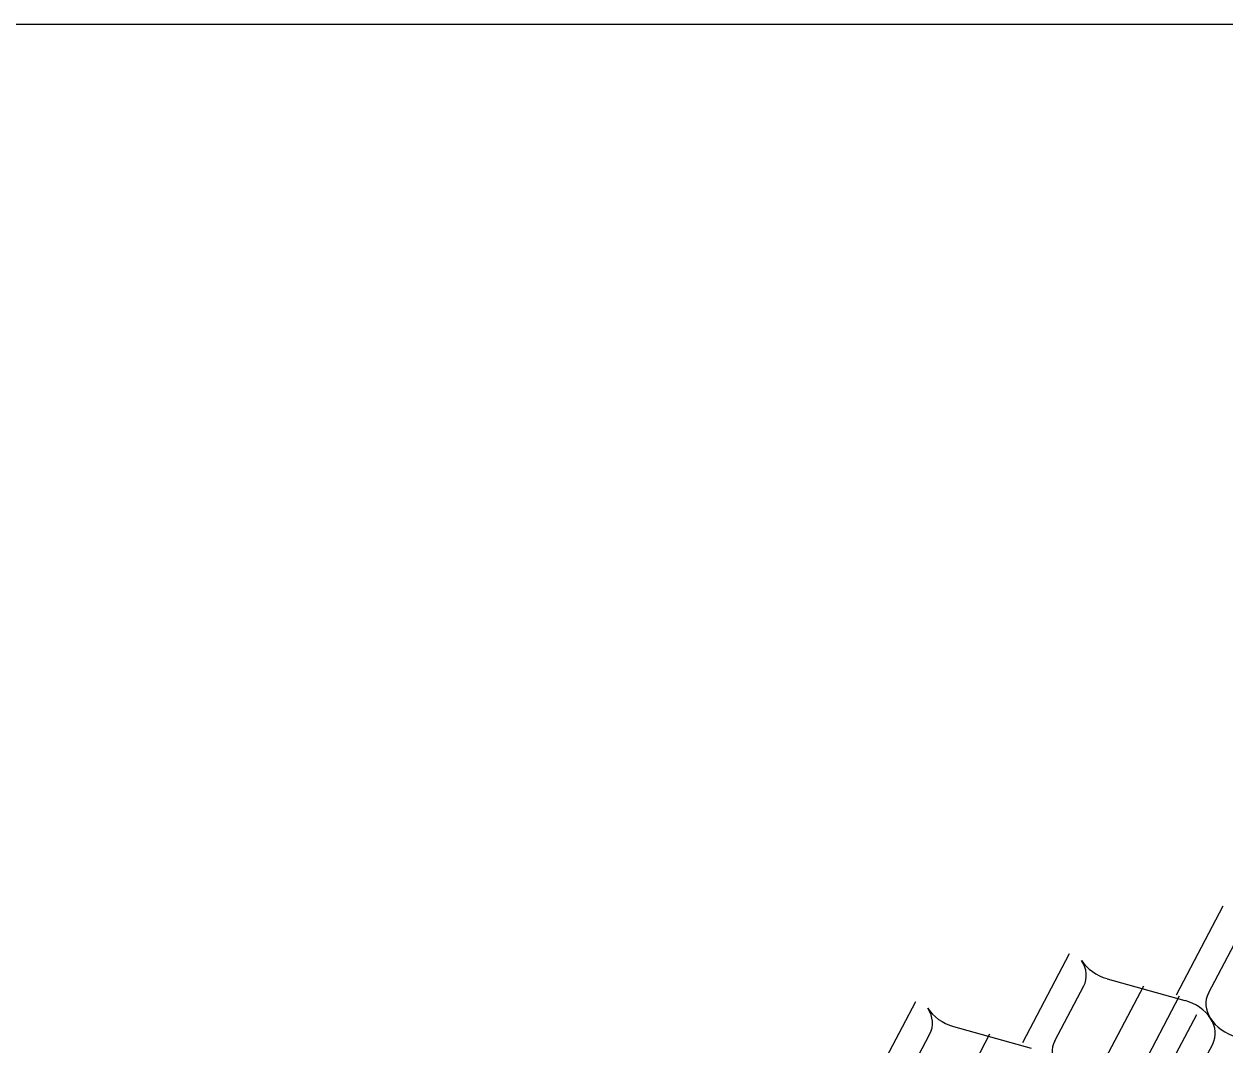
# Model space of a CAD drawing. Extents: x 638850 to 644908, y 297188 to 298900.
# Drawn here: x 639905.6 to 639957, y 297994.8 to 298038.5 of the extents above; entities that cross this region are included whole.
import ezdxf

# ---------------------------------------------------------------- set-up
doc = ezdxf.new("R2010")
doc.units = 0
doc.layers.add('1', color=7, linetype='Continuous')
doc.layers.add('2', color=7, linetype='Continuous')

msp = doc.modelspace()

# ---------------------------------------------------------------- linework, layer by layer
at = {"layer": '1'}
msp.add_line((639730.439, 298038.53), (640516.439, 298038.53), dxfattribs=at)
at = {"layer": '2'}
for p, q in [((639956.977, 298000.693), (639954.968, 297996.886)), ((639956.355, 297996.966), (639957.599, 297999.324)), ((639950.384, 297998.646), (639948.374, 297994.837)), ((639949.761, 297994.917), (639951.006, 297997.275)), ((639953.565, 297997.26), (639951.355, 297993.07)), ((639952.012, 297997.586), (639955.349, 297996.655)), ((639955.105, 297996.832), (639952.893, 297992.64)), ((639943.79, 297996.597), (639941.78, 297992.788)), ((639955.84, 297996.041), (639953.895, 297992.355)), ((639943.167, 297992.868), (639944.413, 297995.228)), ((639946.971, 297995.211), (639944.761, 297991.021)), ((639945.418, 297995.537), (639948.755, 297994.606)), ((639956.539, 297994.788), (639955.293, 297992.431))]:
    msp.add_line(p, q, dxfattribs=at)
for centre, start_param, end_param in [((639949.563, 297997.945), 3.045062, 3.936083), ((639952.267, 297998.785), 0.794491, 1.685512), ((639955.094, 297995.457), 3.936083, 4.827105), ((639957.798, 297996.297), 6.186654, 7.077676), ((639942.969, 297995.896), 3.045062, 3.936083), ((639945.674, 297996.736), 0.794491, 1.685512), ((639957.798, 297996.297), 0.794491, 1.685512), ((639955.094, 297995.457), 3.045062, 3.936083), ((639951.205, 297994.249), 6.186654, 7.077676)]:
    msp.add_ellipse(centre, major_axis=(-1.492, 0.562), ratio=0.764477, start_param=start_param, end_param=end_param, dxfattribs=at)

doc.saveas('drawing.dxf')
